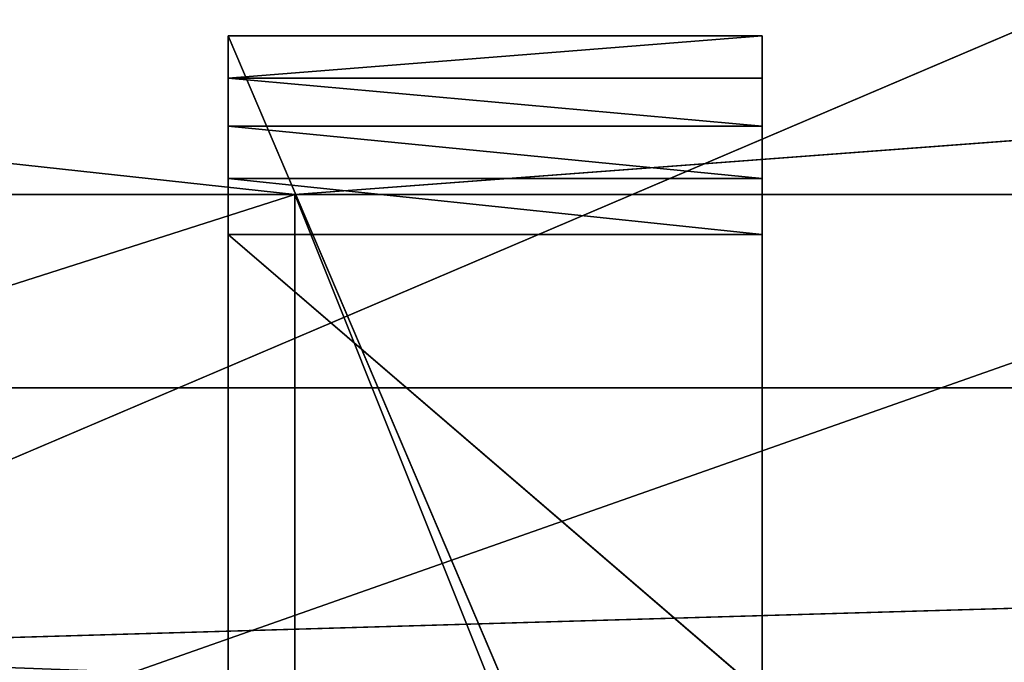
# Model space of a CAD drawing. Extents: x 226 to 378, y -30 to 313.
# Tile 342 of 656: x 296.68 to 306.04, y 173.69 to 179.8. Entities that reach past the tile are written whole.
import ezdxf

# ---------------------------------------------------------------- set-up
doc = ezdxf.new("R2010")
doc.units = 0
doc.header["$LTSCALE"] = 25.4
doc.layers.get('0').update_dxf_attribs({"color": 13, "linetype": 'CONTINUOUS'})
for name, color, linetype in [('_NCL1_25', 7, 'CONTINUOUS'), ('_NCL1_62', 7, 'CONTINUOUS'), ('_NCL1_65', 253, 'CONTINUOUS'), ('USER_LIBRARY_DIN_RAIL_DEFA', 254, 'CONTINUOUS')]:
    doc.layers.add(name, color=color, linetype=linetype)

# ---------------------------------------------------------------- blocks, each defined once
blk = doc.blocks.new('EWON_2005CD_4005CD_COSY141')
at = {"layer": '_NCL1_25', "color": 0}
for p, q in [((74.295, 133.1117, 23.6542), (74.295, 145.028, 23.6542)), ((74.295, 145.028, 23.6542), (79.375, 133.1117, 23.6542)), ((74.295, 133.1117, 23.6542), (74.295, 145.028, 23.6542)), ((74.295, 145.028, 23.6542), (79.375, 133.1117, 23.6542)), ((79.375, 145.028, 23.6542), (79.375, 133.1117, 23.6542)), ((79.375, 145.028, 23.6542), (79.375, 133.1117, 23.6542)), ((79.375, 134.9999, 24.7882), (74.295, 139.3633, 25.4)), ((74.295, 134.9999, 24.7882), (74.295, 139.3633, 25.4)), ((79.375, 134.9999, 24.7882), (74.295, 139.3633, 25.4)), ((74.295, 134.9999, 24.7882), (74.295, 139.3633, 25.4)), ((74.295, 133.1117, 23.6542), (74.295, 139.3633, 25.4)), ((74.295, 133.1117, 23.6542), (74.295, 139.3633, 25.4)), ((79.375, 139.3633, 25.4), (79.375, 134.9999, 24.7882)), ((79.375, 139.3633, 25.4), (79.375, 134.9999, 24.7882)), ((79.375, 139.3633, 25.4), (79.375, 133.1117, 23.6542)), ((79.375, 139.3633, 25.4), (79.375, 133.1117, 23.6542)), ((74.295, 134.9999, 24.7882), (79.375, 134.4691, 24.6147)), ((74.295, 134.4691, 24.6147), (74.295, 134.9999, 24.7882)), ((74.295, 134.9999, 24.7882), (79.375, 134.4691, 24.6147)), ((74.295, 134.9999, 24.7882), (79.375, 134.9999, 24.7882)), ((74.295, 134.9999, 24.7882), (79.375, 134.9999, 24.7882)), ((74.295, 134.9999, 24.7882), (74.295, 133.1117, 23.6542)), ((74.295, 134.4691, 24.6147), (74.295, 134.9999, 24.7882)), ((74.295, 133.9702, 24.3638), (74.295, 134.9999, 24.7882)), ((74.295, 133.9702, 24.3638), (74.295, 134.9999, 24.7882)), ((74.295, 133.5143, 24.0412), (74.295, 134.9999, 24.7882)), ((74.295, 133.5143, 24.0412), (74.295, 134.9999, 24.7882)), ((74.295, 134.9999, 24.7882), (74.295, 133.1117, 23.6542)), ((79.375, 134.9999, 24.7882), (79.375, 134.4691, 24.6147)), ((79.375, 133.1117, 23.6542), (79.375, 134.9999, 24.7882)), ((79.375, 133.1117, 23.6542), (79.375, 134.9999, 24.7882)), ((79.375, 133.5143, 24.0412), (79.375, 134.9999, 24.7882)), ((79.375, 133.5143, 24.0412), (79.375, 134.9999, 24.7882)), ((79.375, 133.9702, 24.3638), (79.375, 134.9999, 24.7882)), ((79.375, 133.9702, 24.3638), (79.375, 134.9999, 24.7882)), ((79.375, 134.9999, 24.7882), (79.375, 134.4691, 24.6147)), ((79.375, 134.4691, 24.6147), (74.295, 134.4691, 24.6147)), ((79.375, 133.9702, 24.3638), (74.295, 134.4691, 24.6147)), ((79.375, 134.4691, 24.6147), (74.295, 134.4691, 24.6147)), ((79.375, 133.9702, 24.3638), (74.295, 134.4691, 24.6147)), ((74.295, 133.9702, 24.3638), (74.295, 134.4691, 24.6147)), ((74.295, 133.9702, 24.3638), (74.295, 134.4691, 24.6147)), ((79.375, 134.4691, 24.6147), (79.375, 133.9702, 24.3638)), ((79.375, 134.4691, 24.6147), (79.375, 133.9702, 24.3638)), ((74.295, 133.9702, 24.3638), (79.375, 133.5143, 24.0412)), ((74.295, 133.5143, 24.0412), (74.295, 133.9702, 24.3638)), ((79.375, 133.9702, 24.3638), (74.295, 133.9702, 24.3638)), ((74.295, 133.9702, 24.3638), (79.375, 133.5143, 24.0412)), ((79.375, 133.9702, 24.3638), (74.295, 133.9702, 24.3638)), ((74.295, 133.5143, 24.0412), (74.295, 133.9702, 24.3638)), ((79.375, 133.9702, 24.3638), (79.375, 133.5143, 24.0412)), ((79.375, 133.9702, 24.3638), (79.375, 133.5143, 24.0412)), ((74.295, 133.1117, 23.6542), (79.375, 133.5143, 24.0412)), ((79.375, 133.5143, 24.0412), (74.295, 133.5143, 24.0412)), ((74.295, 133.1117, 23.6542), (79.375, 133.5143, 24.0412)), ((74.295, 133.1117, 23.6542), (74.295, 133.5143, 24.0412)), ((79.375, 133.5143, 24.0412), (74.295, 133.5143, 24.0412)), ((74.295, 133.1117, 23.6542), (74.295, 133.5143, 24.0412)), ((79.375, 133.5143, 24.0412), (79.375, 133.1117, 23.6542)), ((79.375, 133.5143, 24.0412), (79.375, 133.1117, 23.6542)), ((79.375, 133.1117, 23.6542), (74.295, 133.1117, 23.6542)), ((79.375, 133.1117, 23.6542), (74.295, 133.1117, 23.6542))]:
    blk.add_line(p, q, dxfattribs=at)
at = {"layer": '_NCL1_62', "color": 0}
for p, q in [((78.74, 166.37, 279.4), (78.74, 134.62, 279.4)), ((78.74, 134.62, 296.672), (78.74, 166.37, 279.4)), ((78.74, 134.62, 296.672), (78.74, 166.37, 279.4)), ((78.74, 166.37, 279.4), (78.74, 134.62, 279.4)), ((114.3, 151.13, 27.94), (45.72, 121.92, 27.94)), ((114.3, 151.13, 27.94), (45.72, 121.92, 27.94)), ((114.3, 151.13, 27.94), (45.72, 127, 27.94)), ((114.3, 151.13, 27.94), (45.72, 127, 27.94)), ((101.6, 141.9225, 279.4), (78.74, 134.62, 279.4)), ((101.6, 141.9225, 279.4), (78.74, 134.62, 279.4)), ((78.74, 134.62, 279.4), (101.6, 134.62, 279.4)), ((101.6, 134.62, 296.672), (78.74, 134.62, 279.4)), ((101.6, 134.62, 296.672), (78.74, 134.62, 279.4)), ((78.74, 134.62, 296.672), (78.74, 134.62, 279.4)), ((78.74, 134.62, 296.672), (78.74, 134.62, 279.4)), ((78.74, 134.62, 279.4), (101.6, 134.62, 279.4))]:
    blk.add_line(p, q, dxfattribs=at)
at = {"layer": '_NCL1_65', "color": 0}
for p, q in [((78.74, 134.62, 296.672), (66.04, 166.37, 296.672)), ((78.74, 134.62, 296.672), (66.04, 166.37, 296.672)), ((78.74, 134.62, 296.672), (78.74, 166.37, 296.672)), ((78.74, 134.62, 296.672), (78.74, 166.37, 296.672)), ((38.1, 131.572, 296.672), (78.74, 134.62, 296.672)), ((38.1, 131.572, 296.672), (78.74, 134.62, 296.672)), ((78.74, 134.62, 296.672), (66.04, 134.62, 296.672)), ((78.74, 134.62, 296.672), (66.04, 134.62, 296.672)), ((101.6, 134.62, 296.672), (78.74, 134.62, 296.672)), ((78.74, 134.62, 296.672), (106.68, 131.572, 296.672)), ((78.74, 134.62, 296.672), (106.68, 131.572, 296.672)), ((101.6, 134.62, 296.672), (78.74, 134.62, 296.672))]:
    blk.add_line(p, q, dxfattribs=at)
at = {"layer": 'USER_LIBRARY_DIN_RAIL_DEFA', "color": 0}
for p, q in [((0, 136.456, 20.32), (152.4, 140.901, 20.32)), ((0, 136.456, 20.32), (152.4, 140.901, 20.32)), ((0, 136.456, 20.32), (152.4, 136.456, 20.32)), ((0, 136.456, 20.32), (152.4, 136.456, 20.32)), ((0, 136.456, 22.86), (152.4, 136.456, 20.32)), ((0, 136.456, 22.86), (152.4, 136.456, 20.32)), ((0, 136.456, 22.86), (152.4, 136.456, 22.86)), ((0, 136.456, 22.86), (152.4, 136.456, 22.86))]:
    blk.add_line(p, q, dxfattribs=at)
at = {"layer": '_NCL1_25', "color": 7}
mesh = blk.add_polyface(dxfattribs=at)
corners = [(74.295, 145.028, 23.6542), (74.295, 139.3633, 25.4), (74.295, 133.1117, 23.6542)]
mesh.append_faces([[corners[k] for k in face] for face in [(0, 1, 2)]], dxfattribs={"color": 7})
mesh = blk.add_polyface(dxfattribs=at)
corners = [(79.375, 145.028, 23.6542), (74.295, 145.028, 23.6542), (79.375, 133.1117, 23.6542)]
mesh.append_faces([[corners[k] for k in face] for face in [(0, 1, 2)]], dxfattribs={"color": 7})
mesh = blk.add_polyface(dxfattribs=at)
corners = [(79.375, 133.1117, 23.6542), (74.295, 145.028, 23.6542), (74.295, 133.1117, 23.6542)]
mesh.append_faces([[corners[k] for k in face] for face in [(0, 1, 2)]], dxfattribs={"color": 7})
mesh = blk.add_polyface(dxfattribs=at)
corners = [(79.375, 145.028, 23.6542), (79.375, 133.1117, 23.6542), (79.375, 139.3633, 25.4)]
mesh.append_faces([[corners[k] for k in face] for face in [(0, 1, 2)]], dxfattribs={"color": 7})
mesh = blk.add_polyface(dxfattribs=at)
corners = [(79.375, 134.9999, 24.7882), (74.295, 139.3633, 25.4), (79.375, 139.3633, 25.4)]
mesh.append_faces([[corners[k] for k in face] for face in [(0, 1, 2)]], dxfattribs={"color": 7})
mesh = blk.add_polyface(dxfattribs=at)
corners = [(79.375, 134.9999, 24.7882), (74.295, 134.9999, 24.7882), (74.295, 139.3633, 25.4)]
mesh.append_faces([[corners[k] for k in face] for face in [(0, 1, 2)]], dxfattribs={"color": 7})
mesh = blk.add_polyface(dxfattribs=at)
corners = [(74.295, 139.3633, 25.4), (74.295, 134.9999, 24.7882), (74.295, 133.1117, 23.6542)]
mesh.append_faces([[corners[k] for k in face] for face in [(0, 1, 2)]], dxfattribs={"color": 7})
mesh = blk.add_polyface(dxfattribs=at)
corners = [(79.375, 139.3633, 25.4), (79.375, 133.1117, 23.6542), (79.375, 134.9999, 24.7882)]
mesh.append_faces([[corners[k] for k in face] for face in [(0, 1, 2)]], dxfattribs={"color": 7})
mesh = blk.add_polyface(dxfattribs=at)
corners = [(79.375, 134.4691, 24.6147), (74.295, 134.4691, 24.6147), (74.295, 134.9999, 24.7882)]
mesh.append_faces([[corners[k] for k in face] for face in [(0, 1, 2)]], dxfattribs={"color": 7})
mesh = blk.add_polyface(dxfattribs=at)
corners = [(79.375, 134.4691, 24.6147), (74.295, 134.9999, 24.7882), (79.375, 134.9999, 24.7882)]
mesh.append_faces([[corners[k] for k in face] for face in [(0, 1, 2)]], dxfattribs={"color": 7})
mesh = blk.add_polyface(dxfattribs=at)
corners = [(74.295, 134.9999, 24.7882), (74.295, 134.4691, 24.6147), (74.295, 133.9702, 24.3638)]
mesh.append_faces([[corners[k] for k in face] for face in [(0, 1, 2)]], dxfattribs={"color": 7})
mesh = blk.add_polyface(dxfattribs=at)
corners = [(74.295, 134.9999, 24.7882), (74.295, 133.9702, 24.3638), (74.295, 133.5143, 24.0412)]
mesh.append_faces([[corners[k] for k in face] for face in [(0, 1, 2)]], dxfattribs={"color": 7})
mesh = blk.add_polyface(dxfattribs=at)
corners = [(74.295, 134.9999, 24.7882), (74.295, 133.5143, 24.0412), (74.295, 133.1117, 23.6542)]
mesh.append_faces([[corners[k] for k in face] for face in [(0, 1, 2)]], dxfattribs={"color": 7})
mesh = blk.add_polyface(dxfattribs=at)
corners = [(79.375, 134.9999, 24.7882), (79.375, 133.1117, 23.6542), (79.375, 133.5143, 24.0412)]
mesh.append_faces([[corners[k] for k in face] for face in [(0, 1, 2)]], dxfattribs={"color": 7})
mesh = blk.add_polyface(dxfattribs=at)
corners = [(79.375, 134.9999, 24.7882), (79.375, 133.5143, 24.0412), (79.375, 133.9702, 24.3638)]
mesh.append_faces([[corners[k] for k in face] for face in [(0, 1, 2)]], dxfattribs={"color": 7})
mesh = blk.add_polyface(dxfattribs=at)
corners = [(79.375, 134.9999, 24.7882), (79.375, 133.9702, 24.3638), (79.375, 134.4691, 24.6147)]
mesh.append_faces([[corners[k] for k in face] for face in [(0, 1, 2)]], dxfattribs={"color": 7})
mesh = blk.add_polyface(dxfattribs=at)
corners = [(79.375, 133.9702, 24.3638), (74.295, 134.4691, 24.6147), (79.375, 134.4691, 24.6147)]
mesh.append_faces([[corners[k] for k in face] for face in [(0, 1, 2)]], dxfattribs={"color": 7})
mesh = blk.add_polyface(dxfattribs=at)
corners = [(79.375, 133.9702, 24.3638), (74.295, 133.9702, 24.3638), (74.295, 134.4691, 24.6147)]
mesh.append_faces([[corners[k] for k in face] for face in [(0, 1, 2)]], dxfattribs={"color": 7})
mesh = blk.add_polyface(dxfattribs=at)
corners = [(79.375, 133.5143, 24.0412), (74.295, 133.5143, 24.0412), (74.295, 133.9702, 24.3638)]
mesh.append_faces([[corners[k] for k in face] for face in [(0, 1, 2)]], dxfattribs={"color": 7})
mesh = blk.add_polyface(dxfattribs=at)
corners = [(79.375, 133.5143, 24.0412), (74.295, 133.9702, 24.3638), (79.375, 133.9702, 24.3638)]
mesh.append_faces([[corners[k] for k in face] for face in [(0, 1, 2)]], dxfattribs={"color": 7})
mesh = blk.add_polyface(dxfattribs=at)
corners = [(79.375, 133.1117, 23.6542), (74.295, 133.1117, 23.6542), (79.375, 133.5143, 24.0412)]
mesh.append_faces([[corners[k] for k in face] for face in [(0, 1, 2)]], dxfattribs={"color": 7})
mesh = blk.add_polyface(dxfattribs=at)
corners = [(79.375, 133.5143, 24.0412), (74.295, 133.1117, 23.6542), (74.295, 133.5143, 24.0412)]
mesh.append_faces([[corners[k] for k in face] for face in [(0, 1, 2)]], dxfattribs={"color": 7})
at = {"layer": '_NCL1_62', "color": 7}
mesh = blk.add_polyface(dxfattribs=at)
corners = [(78.74, 166.37, 279.4), (78.74, 134.62, 279.4), (78.74, 134.62, 296.672)]
mesh.append_faces([[corners[k] for k in face] for face in [(0, 1, 2)]], dxfattribs={"color": 7})
mesh = blk.add_polyface(dxfattribs=at)
corners = [(78.74, 166.37, 279.4), (78.74, 134.62, 296.672), (78.74, 166.37, 296.672)]
mesh.append_faces([[corners[k] for k in face] for face in [(0, 1, 2)]], dxfattribs={"color": 7})
mesh = blk.add_polyface(dxfattribs=at)
corners = [(101.6, 141.9225, 279.4), (78.74, 134.62, 279.4), (78.74, 166.37, 279.4)]
mesh.append_faces([[corners[k] for k in face] for face in [(0, 1, 2)]], dxfattribs={"color": 7})
mesh = blk.add_polyface(dxfattribs=at)
corners = [(114.3, 151.13, 27.94), (45.72, 121.92, 27.94), (114.3, 86.36, 27.94)]
mesh.append_faces([[corners[k] for k in face] for face in [(0, 1, 2)]], dxfattribs={"color": 7})
mesh = blk.add_polyface(dxfattribs=at)
corners = [(114.3, 151.13, 27.94), (45.72, 127, 27.94), (45.72, 121.92, 27.94)]
mesh.append_faces([[corners[k] for k in face] for face in [(0, 1, 2)]], dxfattribs={"color": 7})
mesh = blk.add_polyface(dxfattribs=at)
corners = [(114.3, 151.13, 27.94), (45.72, 139.7, 27.94), (45.72, 134.62, 27.94)]
mesh.append_faces([[corners[k] for k in face] for face in [(0, 1, 2)]], dxfattribs={"color": 7})
mesh = blk.add_polyface(dxfattribs=at)
corners = [(114.3, 151.13, 27.94), (45.72, 134.62, 27.94), (45.72, 127, 27.94)]
mesh.append_faces([[corners[k] for k in face] for face in [(0, 1, 2)]], dxfattribs={"color": 7})
mesh = blk.add_polyface(dxfattribs=at)
corners = [(101.6, 134.62, 279.4), (78.74, 134.62, 279.4), (101.6, 141.9225, 279.4)]
mesh.append_faces([[corners[k] for k in face] for face in [(0, 1, 2)]], dxfattribs={"color": 7})
mesh = blk.add_polyface(dxfattribs=at)
corners = [(101.6, 134.62, 296.672), (78.74, 134.62, 279.4), (101.6, 134.62, 279.4)]
mesh.append_faces([[corners[k] for k in face] for face in [(0, 1, 2)]], dxfattribs={"color": 7})
mesh = blk.add_polyface(dxfattribs=at)
corners = [(78.74, 134.62, 296.672), (78.74, 134.62, 279.4), (101.6, 134.62, 296.672)]
mesh.append_faces([[corners[k] for k in face] for face in [(0, 1, 2)]], dxfattribs={"color": 7})
at = {"layer": '_NCL1_65', "color": 253}
mesh = blk.add_polyface(dxfattribs=at)
corners = [(78.74, 134.62, 296.672), (66.04, 166.37, 296.672), (78.74, 166.37, 296.672)]
mesh.append_faces([[corners[k] for k in face] for face in [(0, 1, 2)]], dxfattribs={"color": 253})
mesh = blk.add_polyface(dxfattribs=at)
corners = [(78.74, 134.62, 296.672), (66.04, 134.62, 296.672), (66.04, 166.37, 296.672)]
mesh.append_faces([[corners[k] for k in face] for face in [(0, 1, 2)]], dxfattribs={"color": 253})
mesh = blk.add_polyface(dxfattribs=at)
corners = [(106.68, 131.572, 296.672), (38.1, 131.572, 296.672), (78.74, 134.62, 296.672)]
mesh.append_faces([[corners[k] for k in face] for face in [(0, 1, 2)]], dxfattribs={"color": 253})
mesh = blk.add_polyface(dxfattribs=at)
corners = [(78.74, 134.62, 296.672), (38.1, 131.572, 296.672), (66.04, 134.62, 296.672)]
mesh.append_faces([[corners[k] for k in face] for face in [(0, 1, 2)]], dxfattribs={"color": 253})
mesh = blk.add_polyface(dxfattribs=at)
corners = [(106.68, 131.572, 296.672), (78.74, 134.62, 296.672), (101.6, 134.62, 296.672)]
mesh.append_faces([[corners[k] for k in face] for face in [(0, 1, 2)]], dxfattribs={"color": 253})
at = {"layer": 'USER_LIBRARY_DIN_RAIL_DEFA', "color": 254}
mesh = blk.add_polyface(dxfattribs=at)
corners = [(152.4, 136.456, 22.86), (0, 136.456, 22.86), (0, 142.171, 22.86)]
mesh.append_faces([[corners[k] for k in face] for face in [(0, 1, 2)]], dxfattribs={"color": 254})
mesh = blk.add_polyface(dxfattribs=at)
corners = [(152.4, 136.456, 22.86), (0, 142.171, 22.86), (152.4, 142.171, 22.86)]
mesh.append_faces([[corners[k] for k in face] for face in [(0, 1, 2)]], dxfattribs={"color": 254})
mesh = blk.add_polyface(dxfattribs=at)
corners = [(152.4, 140.901, 20.32), (0, 140.901, 20.32), (0, 136.456, 20.32)]
mesh.append_faces([[corners[k] for k in face] for face in [(0, 1, 2)]], dxfattribs={"color": 254})
mesh = blk.add_polyface(dxfattribs=at)
corners = [(152.4, 140.901, 20.32), (0, 136.456, 20.32), (152.4, 136.456, 20.32)]
mesh.append_faces([[corners[k] for k in face] for face in [(0, 1, 2)]], dxfattribs={"color": 254})
mesh = blk.add_polyface(dxfattribs=at)
corners = [(0, 136.456, 22.86), (152.4, 136.456, 20.32), (0, 136.456, 20.32)]
mesh.append_faces([[corners[k] for k in face] for face in [(0, 1, 2)]], dxfattribs={"color": 254})
mesh = blk.add_polyface(dxfattribs=at)
corners = [(152.4, 136.456, 22.86), (152.4, 136.456, 20.32), (0, 136.456, 22.86)]
mesh.append_faces([[corners[k] for k in face] for face in [(0, 1, 2)]], dxfattribs={"color": 254})

msp = doc.modelspace()

# ---------------------------------------------------------------- block references
at = {"color": 0, "rotation": 179.9999999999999}
msp.add_blockref('EWON_2005CD_4005CD_COSY141', (378.0374, 312.7553), dxfattribs=at)

doc.saveas('drawing.dxf')
